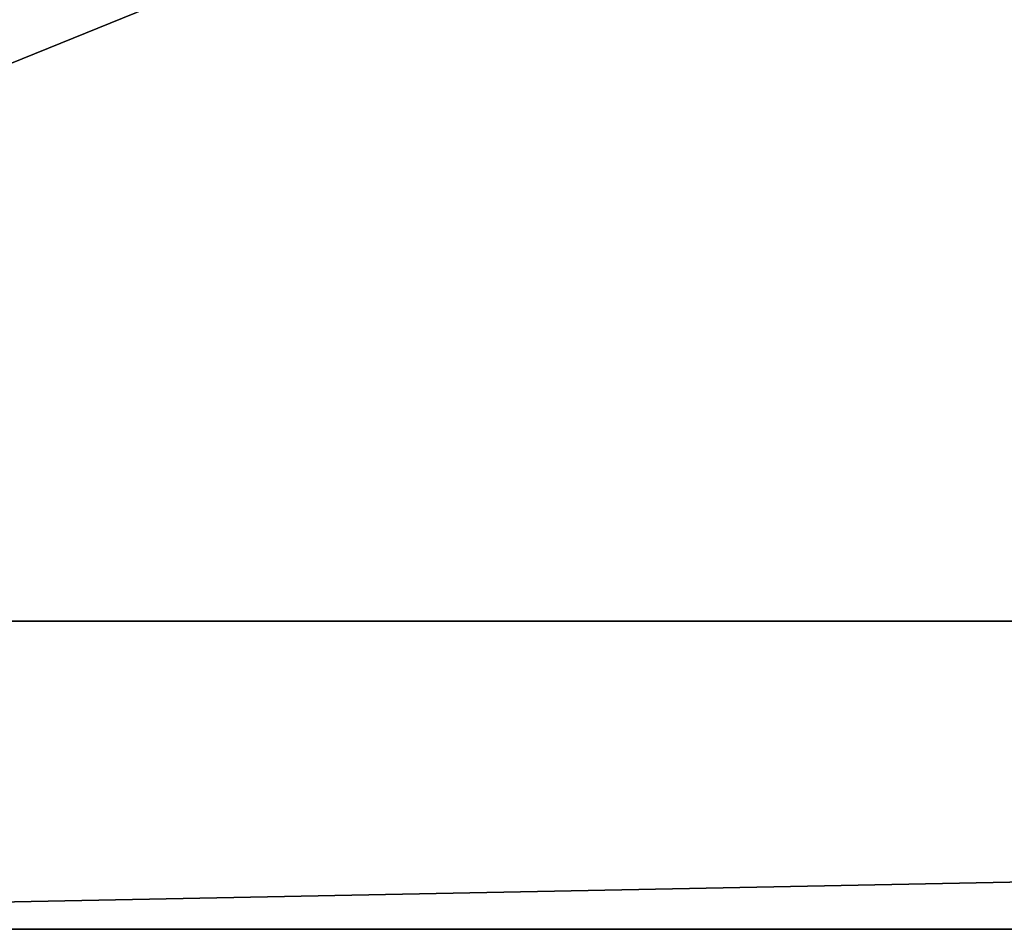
# Model space of a CAD drawing. Header units: inches. Extents: x -9.7 to 9.7, y -2.4 to 4.3.
# Tile 505 of 656: x -2.294 to -1.939, y -2.448 to -2.12. Entities that reach past the tile are written whole.
import ezdxf

# ---------------------------------------------------------------- set-up
doc = ezdxf.new("R2010")
doc.units = ezdxf.units.IN
doc.header["$LTSCALE"] = 101.851852
doc.header["$MEASUREMENT"] = 0
for name, color, linetype in [('8370', 7, 'CONTINUOUS'), ('8384', 7, 'CONTINUOUS'), ('8393', 7, 'CONTINUOUS')]:
    doc.layers.add(name, color=color, linetype=linetype)

msp = doc.modelspace()

# ---------------------------------------------------------------- linework, layer by layer
at = {"layer": '8370', "linetype": 'CONTINUOUS'}
for points in [[(-2.79289, -2.4479, 13.45667), (2.79289, -2.4479, 13.45667), (-2.79289, -0.18516, 15.71941), (-2.79289, -2.4479, 13.45667)], [(-2.79289, -0.18516, 15.71941), (2.79289, -2.4479, 13.45667), (2.79289, -0.18516, 15.71941), (-2.79289, -0.18516, 15.71941)]]:
    msp.add_3dface(points, dxfattribs=at)
at = {"layer": '8384', "linetype": 'CONTINUOUS'}
for points in [[(-2.79289, -0.07414, 15.6084), (2.79289, -0.07414, 15.6084), (-2.79289, -2.33688, 13.34565), (-2.79289, -0.07414, 15.6084)], [(-2.79289, -2.33688, 13.34565), (2.79289, -0.07414, 15.6084), (2.79289, -2.33688, 13.34565), (-2.79289, -2.33688, 13.34565)]]:
    msp.add_3dface(points, dxfattribs=at)
at = {"layer": '8393', "linetype": 'CONTINUOUS'}
for points in [[(2.79289, -2.4479, 13.45667), (-2.79289, -2.4479, 13.45667), (2.79289, -2.33688, 13.34565), (2.79289, -2.4479, 13.45667)], [(-2.79289, -2.4479, 13.45667), (-2.79289, -2.33688, 13.34565), (2.79289, -2.33688, 13.34565), (-2.79289, -2.4479, 13.45667)]]:
    msp.add_3dface(points, dxfattribs=at)

doc.saveas('drawing.dxf')
